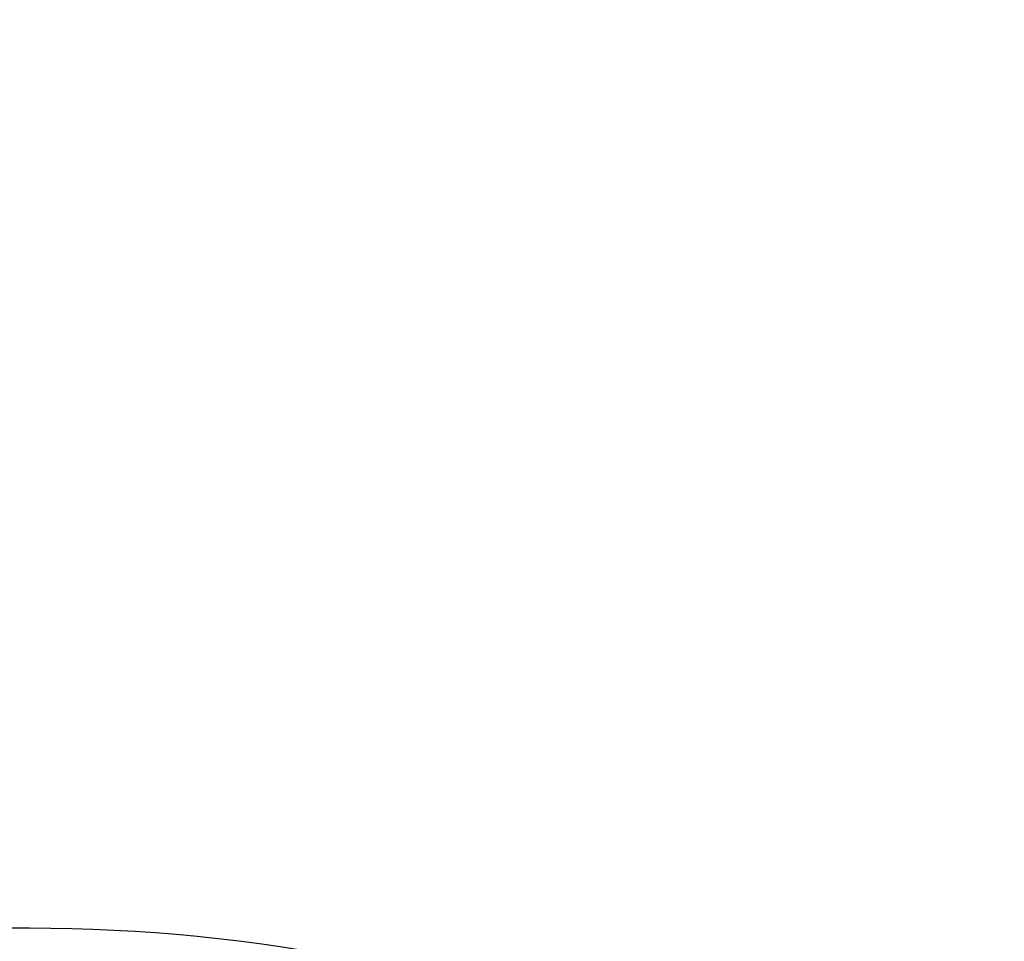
# Model space of a CAD drawing. Header units: millimetres. Extents: x -57642 to 5082813, y -177084 to 58112.
# Tile 360 of 656: x 51413.42 to 51416.9, y -59497.15 to -59493.89. Entities that reach past the tile are written whole.
import ezdxf

# ---------------------------------------------------------------- set-up
doc = ezdxf.new("R2010")
doc.units = ezdxf.units.MM

msp = doc.modelspace()

# ---------------------------------------------------------------- hatches: boundary and pattern name
at = {"lineweight": 13}
h = msp.add_hatch(dxfattribs=at)
h.set_pattern_fill('ANSI33', color=256, scale=50, style=0)
h.set_pattern_definition([(45, (-7e-12, -120130.96), (-224.5064, 224.5064), []), (45, (224.5, -120130.96), (-224.5064, 224.5064), [158.75, -79.375])])
h.paths.add_polyline_path([(50339.44271, -59128.93618), (44889.44271, -59037.1047), (44889.44271, -58937.1047), (44689.44271, -58937.1047), (44689.44271, -59037.1047), (42945.44271, -59037.1047), (42945.44271, -59262.1047), (43045.44271, -59262.1047), (43045.44271, -59272.1047), (42945.44271, -59272.1047), (42945.44271, -59487.1047), (43045.44271, -59487.1047), (43045.44271, -59497.1047), (50339.44271, -59497.1047)])
h.paths.add_polyline_path([(44784.44271, -59012.27764, -0.4142136), (44789.44271, -59007.27764), (44789.44271, -58967.27764, -0.4142136), (44784.44271, -58962.27764, -1), (44794.44271, -58962.27764, -0.4142136), (44789.44271, -58967.27764), (44789.44271, -59007.27764, -0.4142136), (44794.44271, -59012.27764, -1)], flags=16)
h.paths.add_polyline_path([(51714.44455, -59152.1047), (50339.44271, -59128.93618), (50339.44271, -59497.1047), (51365.45704, -59497.1047), (51365.45704, -59491.1047), (51411.85704, -59491.1047), (51411.85704, -59481.1047), (51484.44455, -59481.1047), (51484.44455, -59479.1047), (51644.44455, -59479.1047), (51714.44455, -59481.1047)])

# ---------------------------------------------------------------- linework, layer by layer
msp.add_lwpolyline([(51425.45704, -59531.1047), (51425.45704, -59491.1047), (51365.45704, -59491.1047), (51365.45704, -59494.1047, 0.4142136), (51368.45704, -59497.1047), (51413.45704, -59497.1047, -0.4142136), (51419.45704, -59503.1047), (51419.45704, -59528.1047, 0.4142136), (51422.45704, -59531.1047), (51425.45704, -59531.1047)], format="xyb")

doc.saveas('drawing.dxf')
